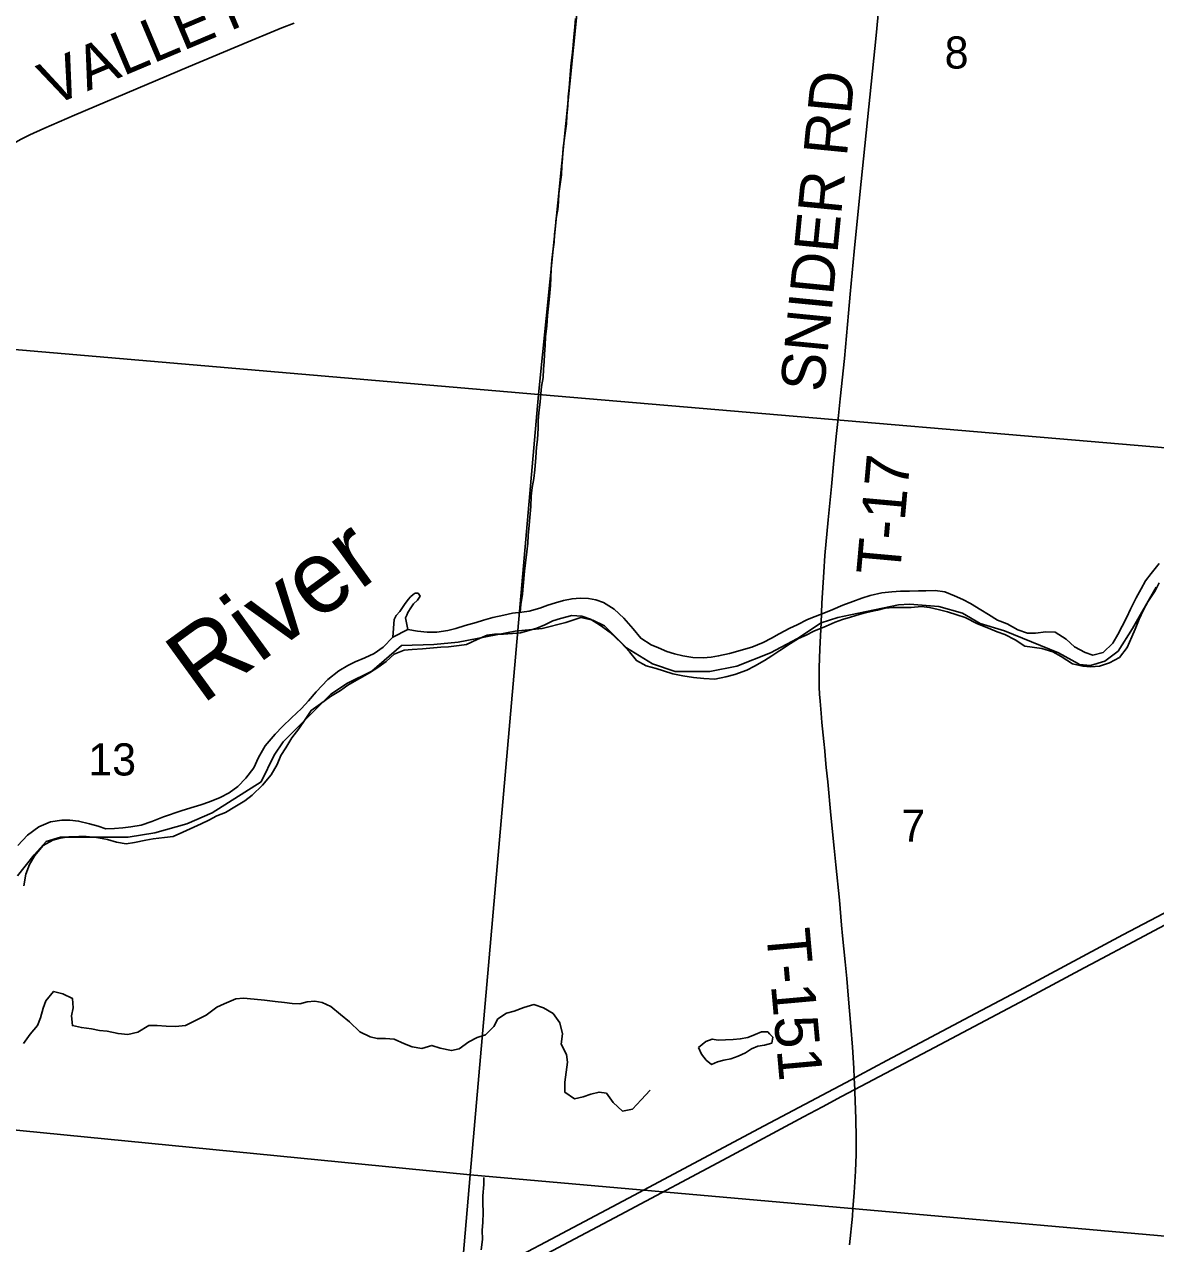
# Model space of a CAD drawing. Extents: x 0 to 680, y 0 to 440.
# Drawn here: x 195.9 to 218.93, y 263.13 to 287.97 of the extents above; entities that cross this region are included whole.
import ezdxf

# ---------------------------------------------------------------- set-up
doc = ezdxf.new("R2010")
doc.units = 0
for name, color, linetype in [('GM_X_County_Road', 7, 'Continuous'), ('GM_X_County_Road_Text', 7, 'Continuous'), ('GM_X_Interstate_Route', 7, 'Continuous'), ('GM_X_Major_River', 7, 'Continuous'), ('GM_X_Major_River_Text', 7, 'Continuous'), ('GM_X_Minor_Lake', 7, 'Continuous'), ('GM_X_Minor_River', 7, 'Continuous'), ('GM_X_Section', 7, 'Continuous'), ('GM_X_Section_Text', 7, 'Continuous'), ('GM_X_Township', 7, 'Continuous'), ('GM_X_Township_Road', 7, 'Continuous'), ('GM_X_Township_Road_Text', 7, 'Continuous'), ('SH_Text', 7, 'Continuous')]:
    doc.layers.add(name, color=color, linetype=linetype)

msp = doc.modelspace()

# ---------------------------------------------------------------- linework, layer by layer
at = {"layer": 'GM_X_County_Road'}
msp.add_lwpolyline([(188.708, 281.368), (188.731, 281.382), (188.969, 281.533), (190.716, 282.586), (191.173, 282.864), (191.506, 283.063), (193.299, 284.136), (194.01, 284.558), (194.767, 285.007), (195.516, 285.447), (195.819, 285.618), (196.012, 285.717), (196.292, 285.844), (196.916, 286.116), (198.393, 286.74), (199.242, 287.102), (200.452, 287.608), (200.979, 287.827), (201.142, 287.894), (201.39, 287.988)], dxfattribs=at)
at = {"layer": 'GM_X_Interstate_Route'}
for points in [[(217.623, 268.823), (218.596, 269.336), (219.753, 269.957), (221.577, 270.923)], [(205.434, 262.591), (206.509, 263.159), (208.313, 264.116), (210.845, 265.466), (212.737, 266.465), (212.799, 266.499), (212.907, 266.56), (213.464, 266.858), (215.268, 267.816), (216.256, 268.34), (218.27, 269.421), (220.206, 270.44)], [(200.625, 259.782), (201.077, 260.025), (202.666, 260.868), (204.684, 261.941), (205.587, 262.419), (206.874, 263.105), (208.034, 263.72), (210.223, 264.886), (211.766, 265.712), (212.152, 265.918), (212.538, 266.125), (212.811, 266.27), (213.182, 266.467), (214.43, 267.124), (216.278, 268.103), (217.478, 268.747), (217.623, 268.823)]]:
    msp.add_lwpolyline(points, dxfattribs=at)
at = {"layer": 'GM_X_Major_River'}
msp.add_line((203.708, 275.643), (203.401, 275.483), dxfattribs=at)
for points in [[(219.008, 276.981), (218.843, 276.782), (218.727, 276.63), (218.64, 276.471), (218.54, 276.288), (218.422, 276.053), (218.347, 275.894), (218.253, 275.706), (218.166, 275.535), (218.061, 275.359), (217.866, 275.172), (217.657, 275.117), (217.503, 275.168), (217.286, 275.286), (217.111, 275.445), (216.888, 275.587), (216.697, 275.591), (216.488, 275.566), (216.327, 275.563), (216.132, 275.633), (215.915, 275.757), (215.714, 275.827), (215.532, 275.944), (215.374, 276.043), (215.168, 276.166), (215.009, 276.253), (214.838, 276.328), (214.644, 276.404), (214.448, 276.432), (214.257, 276.43), (214.108, 276.427), (213.924, 276.42), (213.739, 276.418), (213.56, 276.41), (213.357, 276.384), (213.124, 276.33), (212.95, 276.28), (212.77, 276.213), (212.566, 276.134), (212.362, 276.049), (212.211, 275.987), (212.001, 275.902), (211.845, 275.84), (211.634, 275.737), (211.484, 275.669), (211.267, 275.549), (211.11, 275.463), (210.941, 275.378), (210.713, 275.281), (210.258, 275.149), (210.036, 275.1), (209.881, 275.079), (209.72, 275.065), (209.512, 275.07), (209.31, 275.104), (209.138, 275.143), (208.979, 275.194), (208.814, 275.269), (208.66, 275.326), (208.449, 275.462), (208.293, 275.65), (208.107, 275.868), (207.909, 276.057), (207.692, 276.193), (207.538, 276.244), (207.384, 276.271), (207.217, 276.275), (207.05, 276.266), (206.877, 276.228), (206.715, 276.184), (206.559, 276.134), (206.397, 276.072), (206.175, 276.012), (206.026, 275.991), (205.841, 275.971), (205.662, 275.934), (205.44, 275.885), (205.249, 275.83), (205.099, 275.785), (204.877, 275.719), (204.685, 275.663), (204.518, 275.619), (204.296, 275.583), (204.1, 275.587), (203.904, 275.609), (203.708, 275.643)], [(219.006, 276.588), (218.925, 276.429), (218.777, 276.2), (218.69, 276.041), (218.602, 275.853), (218.52, 275.646), (218.451, 275.487), (218.357, 275.275), (218.197, 275.07), (217.993, 274.961), (217.789, 274.894), (217.616, 274.88), (217.455, 274.896), (217.242, 274.942), (217.013, 275.09), (216.843, 275.183), (216.618, 275.253), (216.274, 275.297), (216.074, 275.432), (215.862, 275.538), (215.709, 275.595), (215.532, 275.67), (215.308, 275.752), (215.055, 275.883), (214.889, 275.94), (214.694, 275.998), (214.505, 276.05), (214.333, 276.089), (214.167, 276.105), (213.958, 276.091), (213.767, 276.09), (213.589, 276.088), (213.428, 276.073), (213.272, 276.035), (213.11, 275.997), (212.895, 275.948), (212.721, 275.892), (212.559, 275.842), (212.409, 275.792), (212.223, 275.707), (211.977, 275.605), (211.82, 275.525), (211.664, 275.457), (211.501, 275.353), (211.283, 275.209), (211.12, 275.106), (210.969, 275.008), (210.764, 274.893), (210.613, 274.813), (210.367, 274.724), (210.182, 274.674), (209.96, 274.631), (209.734, 274.642), (209.526, 274.659), (209.307, 274.693), (209.105, 274.739), (208.916, 274.797), (208.763, 274.848), (208.561, 274.9), (208.361, 275.005), (208.223, 275.187), (208.048, 275.369), (207.827, 275.577), (207.627, 275.724), (207.428, 275.847), (207.251, 275.911), (207.049, 275.927), (206.815, 275.867), (206.659, 275.817), (206.497, 275.737), (206.334, 275.669), (206.173, 275.619), (205.999, 275.569), (205.838, 275.561), (205.653, 275.547), (205.474, 275.545), (205.319, 275.524), (205.121, 275.439)], [(203.401, 275.483), (203.427, 275.846), (203.471, 275.928), (203.544, 276.004), (203.637, 276.151), (203.716, 276.25), (203.759, 276.303), (203.814, 276.355), (203.856, 276.378), (203.916, 276.377), (203.956, 276.316), (203.906, 276.24), (203.821, 276.164), (203.766, 276.082), (203.71, 275.988), (203.685, 275.929), (203.66, 275.876), (203.708, 275.643)], [(203.401, 275.483), (203.206, 275.279), (203.019, 275.152), (202.832, 275.061), (202.634, 274.982), (202.483, 274.908), (202.302, 274.799), (202.078, 274.619), (201.84, 274.368), (201.687, 274.187), (201.541, 274.03), (201.34, 273.838), (201.152, 273.663), (201.005, 273.506), (200.804, 273.272), (200.667, 273.031), (200.573, 272.819), (200.408, 272.614), (200.243, 272.445), (200.068, 272.312), (199.887, 272.215), (199.671, 272.13), (199.491, 272.068), (199.287, 272.007), (199.089, 271.946), (198.729, 271.823), (198.495, 271.727), (198.273, 271.655), (198.064, 271.617), (197.902, 271.597), (197.735, 271.583), (197.557, 271.581), (197.403, 271.632), (197.226, 271.683), (197.001, 271.736), (196.823, 271.758), (196.662, 271.755), (196.429, 271.719), (196.194, 271.617), (195.958, 271.449), (195.763, 271.239)], [(205.121, 275.439), (204.898, 275.337), (204.749, 275.311), (204.534, 275.286), (204.379, 275.277), (204.158, 275.258), (204.003, 275.244), (203.794, 275.23), (203.633, 275.216), (203.429, 275.137), (203.265, 274.986), (203.096, 274.865), (202.927, 274.755), (202.722, 274.641), (202.486, 274.509), (202.335, 274.399), (202.13, 274.273), (201.93, 274.128), (201.736, 273.99), (201.613, 273.808), (201.49, 273.614), (201.343, 273.433), (201.219, 273.227), (201.121, 273.074), (201.045, 272.892), (200.921, 272.68), (200.75, 272.469), (200.537, 272.266), (200.385, 272.15), (200.186, 272.029), (199.993, 271.915), (199.819, 271.841), (199.656, 271.755), (199.5, 271.681), (199.127, 271.511), (198.928, 271.426), (198.749, 271.4), (198.522, 271.375), (198.373, 271.349), (198.14, 271.3), (197.973, 271.274), (197.771, 271.308), (197.588, 271.36), (197.368, 271.401), (197.154, 271.423), (197.006, 271.426), (196.809, 271.419), (196.624, 271.387), (196.474, 271.349), (196.281, 271.24), (196.11, 271.035), (195.999, 270.853), (195.929, 270.658), (195.887, 270.415)]]:
    msp.add_lwpolyline(points, dxfattribs=at)
at = {"layer": 'GM_X_Minor_Lake'}
for points in [[(211.073, 267.405), (211.037, 267.443), (210.906, 267.444), (210.78, 267.392), (210.631, 267.329), (210.476, 267.301), (210.333, 267.291), (210.173, 267.281), (210.024, 267.276), (209.905, 267.296), (209.774, 267.25), (209.624, 267.127)], [(209.624, 267.127), (209.687, 266.989), (209.781, 266.869), (209.893, 266.779), (210.012, 266.831), (210.144, 266.865), (210.287, 266.893), (210.436, 266.951), (210.58, 267.014), (210.705, 267.096), (210.837, 267.154), (210.968, 267.176), (211.117, 267.216), (211.142, 267.335), (211.073, 267.405)]]:
    msp.add_lwpolyline(points, dxfattribs=at)
at = {"layer": 'GM_X_Minor_River'}
for points in [[(205.993, 275.988), (206.007, 276.149), (206.039, 276.362), (206.053, 276.522), (206.08, 276.831), (206.106, 276.997), (206.133, 277.223), (206.153, 277.401), (206.155, 277.555), (206.175, 277.763), (206.189, 277.923), (206.21, 278.143), (206.218, 278.357), (206.238, 278.529), (206.27, 278.713), (206.29, 278.891), (206.311, 279.14), (206.326, 279.354), (206.345, 279.508), (206.36, 279.74), (206.362, 279.9), (206.376, 280.055), (206.402, 280.28), (206.416, 280.44), (206.43, 280.589), (206.462, 280.773), (206.47, 280.945), (206.484, 281.093), (206.492, 281.248), (206.5, 281.426), (206.508, 281.604), (206.54, 281.823), (206.549, 282.037), (206.569, 282.227), (206.595, 282.423), (206.61, 282.649), (206.618, 282.797), (206.626, 282.987), (206.64, 283.165), (206.66, 283.337), (206.686, 283.527), (206.694, 283.688), (206.714, 283.86), (206.728, 284.02), (206.76, 284.192), (206.774, 284.352), (206.782, 284.519), (206.834, 284.898), (206.842, 285.082), (206.856, 285.231), (206.87, 285.451), (206.91, 285.747), (206.936, 285.937), (206.944, 286.103), (206.964, 286.305), (206.972, 286.489), (206.992, 286.673), (207.007, 286.852), (207.021, 287.024), (207.034, 287.184), (207.054, 287.338), (207.074, 287.54), (207.088, 287.712), (207.109, 287.914), (207.123, 288.086)], [(195.878, 267.205), (196.017, 267.399), (196.162, 267.576), (196.223, 267.73), (196.279, 267.925), (196.335, 268.079), (196.491, 268.267), (196.681, 268.217), (196.876, 268.126), (196.892, 267.93), (196.854, 267.77), (196.875, 267.573), (197.059, 267.53), (197.267, 267.503), (197.427, 267.472), (197.581, 267.458), (197.807, 267.408), (198.003, 267.388), (198.211, 267.439), (198.433, 267.573), (198.6, 267.571), (198.784, 267.563), (198.974, 267.555), (199.176, 267.576), (199.398, 267.68), (199.601, 267.785), (199.817, 267.949), (199.967, 268.018), (200.206, 268.117), (200.361, 268.133), (200.58, 268.112), (200.788, 268.086), (201.008, 268.06), (201.198, 268.04), (201.352, 268.02), (201.507, 268.018), (201.656, 268.058), (201.816, 268.068), (201.965, 268.043), (202.136, 267.957), (202.336, 267.795), (202.519, 267.65), (202.73, 267.445), (202.937, 267.342), (203.085, 267.31), (203.252, 267.308), (203.43, 267.294), (203.637, 267.203), (203.797, 267.136), (203.993, 267.104), (204.196, 267.167), (204.367, 267.111), (204.593, 267.061), (204.754, 267.101), (204.952, 267.241), (205.119, 267.328), (205.286, 267.385), (205.461, 267.556), (205.54, 267.709), (205.714, 267.826), (205.875, 267.866), (206.072, 267.941), (206.275, 267.998), (206.47, 267.936), (206.665, 267.821), (206.8, 267.629), (206.856, 267.403), (206.83, 267.195), (206.94, 266.98), (206.956, 266.825), (206.93, 266.623), (206.904, 266.416), (206.907, 266.214), (207.102, 266.081), (207.275, 266.12), (207.436, 266.172), (207.603, 266.217), (207.751, 266.192), (207.886, 266.006), (208.08, 265.831), (208.282, 265.871), (208.457, 266.059), (208.644, 266.253)], [(205.197, 263.004), (205.224, 263.211), (205.22, 263.401), (205.234, 263.561), (205.242, 263.762), (205.233, 263.958), (205.235, 264.107), (205.255, 264.332), (205.256, 264.476)]]:
    msp.add_lwpolyline(points, dxfattribs=at)
at = {"layer": 'GM_X_Section'}
for points in [[(192.177, 297.694), (207.955, 296.187), (206.365, 280.427), (190.555, 281.787)], [(223.361, 294.674), (221.851, 279.108), (206.365, 280.427), (207.955, 296.187)], [(190.555, 281.787), (206.365, 280.427), (204.975, 264.534), (190.144, 265.991), (188.936, 266.093)], [(206.365, 280.427), (221.851, 279.108), (220.359, 263.176), (204.975, 264.534)], [(190.144, 265.991), (204.975, 264.534), (203.666, 249.238), (188.668, 250.631)], [(220.359, 263.176), (220.69, 263.141), (219.088, 247.695), (203.666, 249.238), (204.975, 264.534)]]:
    msp.add_lwpolyline(points, close=True, dxfattribs=at)
at = {"layer": 'GM_X_Township'}
for points in [[(195.756, 270.622), (196.094, 271.05), (196.342, 271.321), (196.635, 271.411), (198.011, 271.411), (198.552, 271.501), (199.206, 271.682), (199.725, 271.907), (200.717, 272.539), (200.987, 273.08), (201.168, 273.35), (202.138, 274.32), (202.476, 274.545), (202.972, 274.794), (203.581, 275.312), (204.235, 275.335), (204.731, 275.38), (205.891, 275.604), (206.444, 275.661), (206.925, 275.781), (207.233, 275.883), (207.473, 275.832), (207.713, 275.712), (208.159, 275.267), (208.691, 274.941), (209.154, 274.787), (209.857, 274.787), (210.406, 274.89), (211.091, 275.164), (211.64, 275.455), (212.123, 275.777), (212.465, 275.885), (212.72, 275.936), (213.698, 276.141), (213.921, 276.159), (214.521, 276.107), (215.001, 275.97), (215.361, 275.765), (215.858, 275.61), (216.956, 275.165), (217.362, 274.937), (217.385, 274.925), (217.608, 274.907), (217.899, 274.993), (218.174, 275.199), (218.465, 275.662), (218.945, 276.502)], [(218.945, 276.502), (218.465, 275.662), (218.174, 275.199), (217.899, 274.993), (217.608, 274.907), (217.385, 274.925), (217.362, 274.937), (216.956, 275.165), (215.858, 275.61), (215.361, 275.765), (215.001, 275.97), (214.521, 276.107), (213.921, 276.159), (213.698, 276.141), (212.72, 275.936), (212.465, 275.885), (212.123, 275.777), (211.64, 275.455), (211.091, 275.164), (210.406, 274.89), (209.857, 274.787), (209.154, 274.787), (208.691, 274.941), (208.159, 275.267), (207.713, 275.712), (207.473, 275.832), (207.233, 275.883), (206.925, 275.781), (206.444, 275.661), (205.891, 275.604), (204.731, 275.38), (204.235, 275.335), (203.581, 275.312), (202.972, 274.794), (202.476, 274.545), (202.138, 274.32), (201.168, 273.35), (200.987, 273.08), (200.717, 272.539), (199.725, 271.907), (199.206, 271.682), (198.552, 271.501), (198.011, 271.411), (196.635, 271.411), (196.342, 271.321), (196.094, 271.05), (195.756, 270.622)]]:
    msp.add_lwpolyline(points, dxfattribs=at)
at = {"layer": 'GM_X_Township_Road'}
for points in [[(212.123, 275.777), (212.138, 276.179), (212.176, 276.81), (212.201, 277.149), (212.269, 277.874), (212.333, 278.552), (212.382, 279.084), (212.431, 279.568), (212.477, 280.002), (212.512, 280.341), (212.598, 281.162), (212.68, 282.082), (212.716, 282.469), (212.797, 283.34), (212.914, 284.501), (213.169, 287.016), (213.241, 287.741), (213.314, 288.467), (213.386, 289.241), (213.427, 289.725), (213.447, 289.89)], [(212.539, 269.616), (212.494, 270.124), (212.423, 270.848), (212.39, 271.186), (212.321, 271.861), (212.258, 272.537), (212.229, 272.827), (212.205, 273.068), (212.196, 273.165), (212.177, 273.357), (212.14, 273.743), (212.122, 273.936), (212.103, 274.178), (212.093, 274.323), (212.086, 274.468), (212.082, 274.614), (212.084, 274.857), (212.098, 275.244), (212.123, 275.777)], [(212.77, 263.837), (212.797, 264.172), (212.823, 264.608), (212.836, 264.947), (212.837, 265.286), (212.829, 265.674), (212.813, 266.22), (212.811, 266.27), (212.799, 266.499), (212.788, 266.701), (212.76, 267.135), (212.729, 267.553), (212.673, 268.194), (212.644, 268.532), (212.612, 268.869), (212.559, 269.4), (212.539, 269.616)], [(212.703, 263.107), (212.759, 263.688), (212.77, 263.837)]]:
    msp.add_lwpolyline(points, dxfattribs=at)
at = {"layer": 'SH_Text'}
for centre, radius, start, end in [((209.599, 284.595), 26.954, 345.0678, 75.0248), ((206.37, 279.318), 29.32, 356.7384, 69.6553)]:
    msp.add_arc(centre, radius, start, end, dxfattribs=at)

# ---------------------------------------------------------------- texts
at = {"layer": 'GM_X_County_Road_Text'}
msp.add_text('VALLEY', height=0.8894, rotation=22.8831, dxfattribs=at).set_placement((196.447, 286.291))
at = {"layer": 'GM_X_Major_River_Text'}
msp.add_text('River', height=1.4821, rotation=35.998, dxfattribs=at).set_placement((199.513, 274.097))
at = {"layer": 'GM_X_Section_Text'}
for s, height, p in [('8', 0.655, (214.638, 287.066)), ('13', 0.6552, (197.198, 272.666)), ('7', 0.655, (213.757, 271.317))]:
    msp.add_text(s, height=height, rotation=0, dxfattribs=at).set_placement(p)
at = {"layer": 'GM_X_Township_Road_Text'}
for s, rotation, p in [('SNIDER RD', 84.4057, (212.176, 280.459)), ('T-17', 84.8436, (213.724, 276.72)), ('T-151', 275.1273, (211.001, 269.515))]:
    msp.add_text(s, height=0.8894, rotation=rotation, dxfattribs=at).set_placement(p)

doc.saveas('drawing.dxf')
